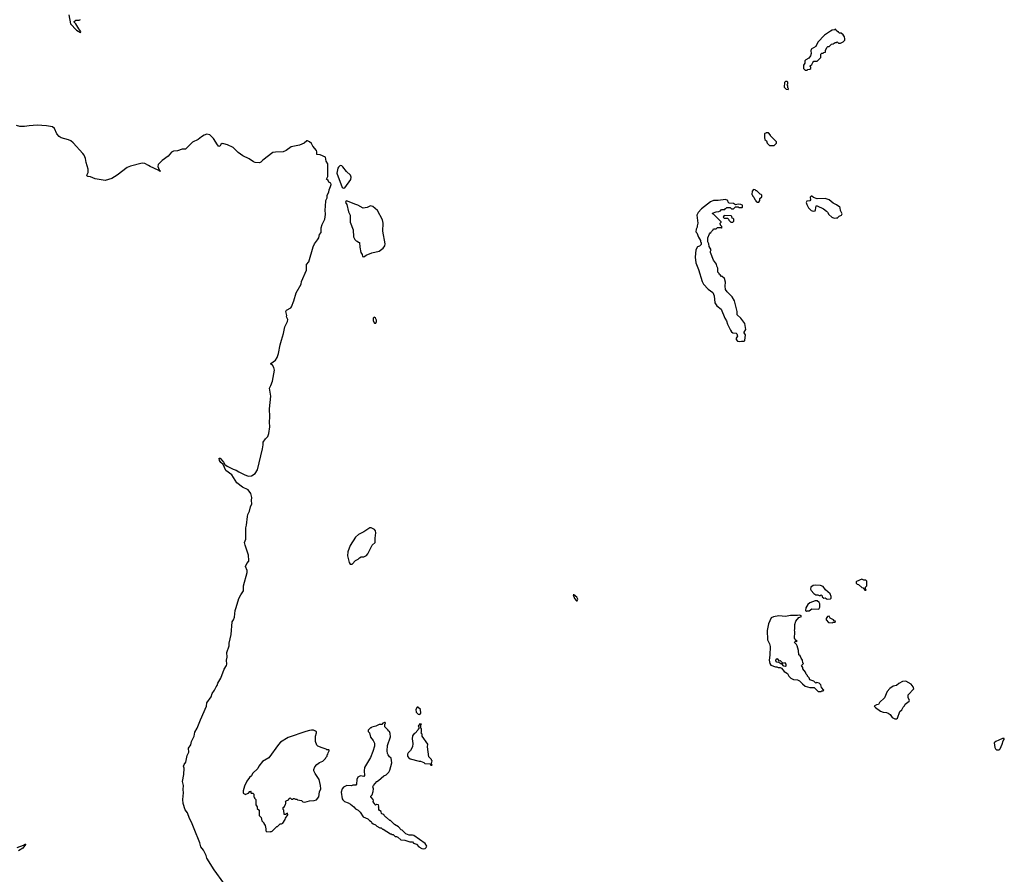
# Model space of a CAD drawing. Extents: x 2293878 to 2522763, y 823964 to 1006972.
# Tile 374 of 407: x 2485503 to 2500250, y 869796 to 882594. Entities that reach past the tile are written whole.
import ezdxf

# ---------------------------------------------------------------- set-up
doc = ezdxf.new("R2010")
doc.units = 0

msp = doc.modelspace()

# ---------------------------------------------------------------- linework, layer by layer
at = {"layer": '0CON20XD'}
for points in [[(2486240, 882665), (2486265, 882530), (2486352, 882435), (2486415, 882400)], [(2486415, 882400), (2486420, 882415), (2486388, 882455), (2486345, 882530), (2486320, 882555), (2486320, 882565), (2486343, 882587), (2486395, 882588), (2486415, 882598)], [(2497295, 881840), (2497305, 881850), (2497337, 881853), (2497350, 881865), (2497350, 881885), (2497342, 881892), (2497340, 881905), (2497368, 881922), (2497380, 881955), (2497395, 881970), (2497445, 881970), (2497500, 882025), (2497500, 882075), (2497515, 882090), (2497535, 882090), (2497545, 882100), (2497570, 882105), (2497570, 882135), (2497578, 882142), (2497590, 882175), (2497605, 882190), (2497625, 882190), (2497663, 882227), (2497685, 882230), (2497715, 882250), (2497735, 882250), (2497745, 882260), (2497765, 882240), (2497795, 882240), (2497835, 882260), (2497860, 882285), (2497862, 882305), (2497857, 882337), (2497836, 882366), (2497805, 882390), (2497775, 882390), (2497765, 882410), (2497755, 882410), (2497732, 882432), (2497728, 882448), (2497715, 882450), (2497705, 882440), (2497673, 882437), (2497646, 882424), (2497557, 882363), (2497458, 882255), (2497426, 882194), (2497357, 882153), (2497352, 882125), (2497358, 882085), (2497347, 882053), (2497320, 882015), (2497275, 881990), (2497260, 881975), (2497260, 881945), (2497242, 881915), (2497240, 881865), (2497265, 881840), (2497295, 881840)], [(2497015, 881550), (2497020, 881565), (2497010, 881575), (2497010, 881605), (2497000, 881615), (2497002, 881628), (2497010, 881635), (2497007, 881657), (2496995, 881670), (2496975, 881670), (2496960, 881655), (2496952, 881585), (2496985, 881552), (2497015, 881550)], [(2488747, 873793), (2488787, 873925), (2488817, 873983), (2488855, 874040), (2488856, 874115), (2488910, 874315), (2488909, 874345), (2488884, 874405), (2488905, 874452), (2488934, 874485), (2488936, 874494), (2488931, 874575), (2488879, 874725), (2488871, 874765), (2488890, 874815), (2488891, 874985), (2488901, 875025), (2488916, 875154), (2488922, 875185), (2488946, 875234), (2488961, 875299), (2488981, 875345), (2488974, 875395), (2488982, 875438), (2488964, 875496), (2488925, 875555), (2488840, 875595), (2488755, 875657), (2488678, 875778), (2488590, 875845), (2488551, 875931), (2488516, 875965), (2488498, 875995), (2488492, 876025), (2488505, 876028), (2488555, 875967), (2488574, 875934), (2488610, 875910), (2488701, 875861), (2488746, 875846), (2488785, 875821), (2488865, 875781), (2488925, 875759), (2488975, 875762), (2489031, 875799), (2489064, 875855), (2489141, 876165), (2489152, 876225), (2489152, 876265), (2489184, 876315), (2489219, 876351), (2489233, 876395), (2489249, 876495), (2489244, 876565), (2489251, 876645), (2489242, 876765), (2489262, 876955), (2489244, 877075), (2489266, 877115), (2489287, 877183), (2489318, 877345), (2489311, 877385), (2489288, 877418), (2489262, 877435), (2489262, 877445), (2489335, 877496), (2489360, 877535), (2489379, 877595), (2489402, 877725), (2489424, 877795), (2489456, 877895), (2489476, 877995), (2489514, 878075), (2489521, 878105), (2489501, 878145), (2489503, 878165), (2489488, 878225), (2489498, 878242), (2489562, 878278), (2489572, 878295), (2489608, 878385), (2489643, 878505), (2489717, 878633), (2489724, 878675), (2489799, 878845), (2489801, 878930), (2489833, 878967), (2489899, 879191), (2489918, 879235), (2489962, 879295), (2489984, 879325), (2489992, 879378), (2490018, 879405), (2490017, 879475), (2490032, 879528), (2490074, 879605), (2490084, 879675), (2490076, 879745), (2490084, 879795), (2490086, 879885), (2490109, 879925), (2490109, 879965), (2490135, 880010), (2490137, 880045), (2490160, 880095), (2490167, 880127), (2490162, 880145), (2490135, 880160), (2490121, 880185), (2490097, 880205), (2490119, 880245), (2490116, 880435), (2490093, 880475), (2490083, 880533), (2490005, 880571), (2489955, 880574), (2489955, 880615), (2489948, 880635), (2489895, 880701), (2489872, 880742), (2489845, 880764), (2489815, 880779), (2489805, 880778), (2489764, 880746), (2489693, 880717), (2489571, 880689), (2489495, 880635), (2489447, 880613), (2489335, 880611), (2489295, 880603), (2489145, 880491), (2489115, 880458), (2489095, 880451), (2489030, 880455), (2489003, 880463), (2488940, 880510), (2488843, 880555), (2488774, 880605), (2488698, 880678), (2488615, 880720), (2488563, 880737), (2488535, 880738), (2488516, 880725), (2488505, 880704), (2488485, 880696), (2488465, 880718), (2488404, 880815), (2488351, 880871), (2488305, 880881), (2488265, 880864), (2488225, 880841), (2488175, 880801), (2488092, 880758), (2487985, 880653), (2487935, 880655), (2487865, 880631), (2487805, 880624), (2487775, 880611), (2487729, 880551), (2487639, 880485), (2487577, 880425), (2487574, 880395), (2487593, 880343), (2487610, 880325), (2487605, 880318), (2487579, 880339), (2487457, 880395), (2487432, 880412), (2487375, 880439), (2487335, 880446), (2487165, 880402), (2487115, 880379), (2486963, 880267), (2486885, 880217), (2486835, 880198), (2486785, 880187), (2486752, 880188), (2486631, 880211), (2486565, 880241), (2486522, 880245), (2486511, 880255), (2486514, 880275), (2486530, 880305), (2486528, 880355), (2486497, 880455), (2486488, 880515), (2486467, 880565), (2486451, 880591), (2486305, 880748), (2486267, 880777), (2486235, 880792), (2486125, 880825), (2486095, 880842), (2486060, 880885), (2486024, 880965), (2485995, 880990), (2485904, 881004), (2485765, 881014), (2485645, 881004), (2485575, 880996), (2485506, 880996), (2485455, 881010)], [(2496805, 880710), (2496840, 880745), (2496840, 880765), (2496750, 880855), (2496750, 880865), (2496718, 880898), (2496685, 880900), (2496678, 880892), (2496665, 880890), (2496660, 880885), (2496658, 880825), (2496665, 880800), (2496687, 880777), (2496700, 880745), (2496735, 880710), (2496805, 880710)], [(2490355, 880069), (2490375, 880074), (2490465, 880202), (2490469, 880235), (2490456, 880265), (2490399, 880319), (2490345, 880391), (2490328, 880405), (2490305, 880409), (2490278, 880385), (2490270, 880370), (2490254, 880294), (2490332, 880082), (2490355, 880069)], [(2496575, 879860), (2496590, 879885), (2496590, 879915), (2496618, 879942), (2496620, 879965), (2496608, 879978), (2496592, 879982), (2496558, 880018), (2496545, 880030), (2496535, 880030), (2496518, 880048), (2496495, 880050), (2496472, 880025), (2496468, 879978), (2496480, 879965), (2496480, 879955), (2496500, 879935), (2496513, 879903), (2496530, 879885), (2496530, 879875), (2496555, 879860), (2496575, 879860)], [(2490655, 879044), (2490692, 879068), (2490775, 879102), (2490885, 879129), (2490945, 879174), (2490972, 879208), (2490976, 879235), (2490941, 879425), (2490947, 879545), (2490939, 879595), (2490863, 879735), (2490793, 879795), (2490755, 879804), (2490705, 879781), (2490645, 879772), (2490565, 879818), (2490521, 879831), (2490415, 879878), (2490395, 879880), (2490384, 879855), (2490404, 879824), (2490426, 879715), (2490453, 879665), (2490454, 879635), (2490454, 879564), (2490499, 879449), (2490503, 879343), (2490523, 879303), (2490542, 879282), (2490558, 879278), (2490575, 879260), (2490590, 879255), (2490597, 879185), (2490613, 879105), (2490630, 879075), (2490635, 879048), (2490655, 879044)], [(2496285, 877774), (2496315, 877781), (2496355, 877779), (2496362, 877788), (2496374, 877874), (2496352, 877905), (2496352, 877915), (2496377, 877955), (2496364, 878045), (2496306, 878126), (2496248, 878175), (2496247, 878225), (2496209, 878385), (2496173, 878445), (2496097, 878517), (2496073, 878553), (2496068, 878605), (2496072, 878665), (2496057, 878717), (2496025, 878750), (2496015, 878750), (2495992, 878772), (2495980, 878785), (2495980, 878795), (2495960, 878815), (2495960, 878875), (2495943, 878903), (2495938, 878935), (2495895, 878990), (2495850, 879105), (2495850, 879125), (2495860, 879145), (2495830, 879195), (2495827, 879237), (2495810, 879265), (2495810, 879325), (2495833, 879387), (2495845, 879400), (2495855, 879400), (2495865, 879420), (2495890, 879445), (2495895, 879460), (2495935, 879460), (2495955, 879480), (2496005, 879480), (2496015, 879470), (2496020, 879475), (2496018, 879498), (2496000, 879515), (2495998, 879528), (2495990, 879535), (2495992, 879548), (2496008, 879562), (2496008, 879568), (2495895, 879680), (2495882, 879682), (2495880, 879695), (2495935, 879718), (2495975, 879720), (2495982, 879728), (2495998, 879732), (2496015, 879750), (2496065, 879750), (2496072, 879768), (2496085, 879770), (2496095, 879780), (2496145, 879780), (2496165, 879760), (2496195, 879760), (2496225, 879790), (2496265, 879790), (2496275, 879780), (2496325, 879780), (2496330, 879785), (2496330, 879815), (2496305, 879828), (2496265, 879830), (2496225, 879820), (2496195, 879840), (2496128, 879848), (2496115, 879860), (2496110, 879885), (2496075, 879903), (2495965, 879887), (2495895, 879886), (2495850, 879865), (2495715, 879760), (2495664, 879706), (2495647, 879665), (2495662, 879545), (2495648, 879505), (2495648, 879485), (2495633, 879455), (2495632, 879415), (2495645, 879400), (2495668, 879338), (2495700, 879285), (2495700, 879265), (2495710, 879255), (2495710, 879225), (2495685, 879200), (2495655, 879190), (2495630, 879145), (2495622, 879035), (2495632, 878955), (2495672, 878852), (2495726, 878675), (2495746, 878635), (2495815, 878556), (2495886, 878506), (2495905, 878460), (2495914, 878355), (2495945, 878309), (2496009, 878259), (2496063, 878123), (2496088, 878085), (2496103, 878033), (2496149, 877945), (2496165, 877920), (2496186, 877906), (2496235, 877898), (2496245, 877889), (2496254, 877855), (2496234, 877825), (2496236, 877805), (2496255, 877781), (2496285, 877774)], [(2497745, 879620), (2497779, 879651), (2497812, 879668), (2497820, 879685), (2497797, 879735), (2497791, 879775), (2497785, 879786), (2497735, 879820), (2497685, 879844), (2497629, 879895), (2497565, 879916), (2497445, 879913), (2497390, 879930), (2497365, 879950), (2497355, 879950), (2497343, 879935), (2497348, 879895), (2497338, 879882), (2497292, 879875), (2497283, 879855), (2497293, 879825), (2497318, 879775), (2497355, 879734), (2497385, 879724), (2497415, 879733), (2497423, 879747), (2497432, 879805), (2497445, 879807), (2497541, 879761), (2497587, 879727), (2497602, 879712), (2497622, 879675), (2497668, 879635), (2497702, 879622), (2497735, 879628), (2497745, 879620)], [(2496185, 879560), (2496200, 879575), (2496200, 879605), (2496188, 879618), (2496172, 879622), (2496170, 879645), (2496158, 879658), (2496055, 879660), (2496042, 879648), (2496040, 879635), (2496052, 879622), (2496105, 879620), (2496118, 879608), (2496122, 879592), (2496152, 879562), (2496185, 879560)], [(2490815, 878050), (2490835, 878051), (2490848, 878072), (2490849, 878095), (2490834, 878125), (2490811, 878139), (2490799, 878125), (2490797, 878085), (2490815, 878050)], [(2490485, 874440), (2490534, 874496), (2490570, 874515), (2490590, 874535), (2490618, 874552), (2490655, 874552), (2490698, 874572), (2490717, 874593), (2490780, 874725), (2490827, 874763), (2490827, 874827), (2490837, 874907), (2490830, 874940), (2490815, 874960), (2490768, 874982), (2490745, 874983), (2490655, 874924), (2490578, 874882), (2490531, 874845), (2490455, 874718), (2490417, 874623), (2490412, 874565), (2490440, 874465), (2490455, 874440), (2490485, 874440)], [(2498175, 874050), (2498180, 874055), (2498170, 874065), (2498170, 874095), (2498190, 874115), (2498192, 874165), (2498190, 874185), (2498175, 874200), (2498145, 874202), (2498115, 874213), (2498037, 874183), (2498030, 874175), (2498030, 874155), (2498045, 874140), (2498068, 874138), (2498115, 874090), (2498138, 874088), (2498162, 874052), (2498175, 874050)], [(2497595, 873918), (2497645, 873920), (2497657, 873933), (2497658, 873955), (2497642, 873995), (2497572, 874055), (2497535, 874107), (2497495, 874121), (2497425, 874126), (2497385, 874120), (2497354, 874095), (2497347, 874065), (2497359, 874045), (2497395, 874002), (2497425, 873980), (2497455, 873980), (2497475, 873970), (2497495, 873970), (2497505, 873980), (2497520, 873965), (2497522, 873952), (2497545, 873930), (2497565, 873938), (2497595, 873918)], [(2493855, 873890), (2493862, 873915), (2493848, 873945), (2493805, 873980), (2493795, 873980), (2493812, 873925), (2493845, 873890), (2493855, 873890)], [(2488562, 869662), (2488416, 869865), (2488308, 870035), (2488296, 870075), (2488257, 870155), (2488214, 870205), (2488199, 870265), (2488117, 870477), (2488077, 870575), (2488045, 870633), (2488016, 870716), (2487983, 870763), (2487949, 870855), (2487946, 870915), (2487957, 871015), (2487951, 871065), (2487956, 871125), (2487941, 871185), (2487960, 871290), (2487964, 871385), (2487958, 871415), (2487965, 871438), (2487990, 871475), (2488010, 871575), (2488034, 871625), (2488032, 871685), (2488067, 871733), (2488076, 871785), (2488116, 871865), (2488126, 871925), (2488162, 871985), (2488211, 872110), (2488300, 872315), (2488304, 872365), (2488370, 872455), (2488388, 872505), (2488422, 872555), (2488444, 872605), (2488461, 872625), (2488472, 872658), (2488517, 872733), (2488565, 872870), (2488600, 872925), (2488604, 872945), (2488599, 873005), (2488609, 873045), (2488604, 873116), (2488640, 873215), (2488641, 873255), (2488668, 873385), (2488684, 873575), (2488704, 873606), (2488719, 873645), (2488731, 873745), (2488747, 873793)], [(2497285, 873732), (2497295, 873740), (2497327, 873743), (2497368, 873772), (2497470, 873765), (2497488, 873795), (2497488, 873845), (2497478, 873868), (2497445, 873890), (2497415, 873890), (2497335, 873863), (2497307, 873835), (2497277, 873785), (2497272, 873745), (2497285, 873732)], [(2497505, 872532), (2497518, 872542), (2497537, 872543), (2497548, 872555), (2497510, 872595), (2497500, 872635), (2497475, 872660), (2497435, 872670), (2497425, 872660), (2497395, 872690), (2497335, 872710), (2497327, 872737), (2497302, 872762), (2497300, 872775), (2497282, 872792), (2497270, 872825), (2497230, 872875), (2497230, 872895), (2497210, 872925), (2497240, 872955), (2497230, 872965), (2497228, 873005), (2497205, 873030), (2497190, 873065), (2497173, 873083), (2497168, 873145), (2497147, 873217), (2497138, 873238), (2497110, 873265), (2497112, 873278), (2497122, 873288), (2497135, 873280), (2497150, 873285), (2497138, 873298), (2497122, 873302), (2497118, 873318), (2497110, 873325), (2497112, 873425), (2497108, 873455), (2497112, 873465), (2497113, 873535), (2497128, 873585), (2497175, 873640), (2497210, 873655), (2497208, 873668), (2497187, 873677), (2497155, 873670), (2497048, 873672), (2496975, 873654), (2496875, 873664), (2496795, 873652), (2496756, 873635), (2496718, 873545), (2496699, 873445), (2496704, 873305), (2496735, 873248), (2496744, 873206), (2496739, 873075), (2496726, 873005), (2496736, 872955), (2496755, 872930), (2496825, 872903), (2496845, 872902), (2496865, 872892), (2496895, 872892), (2496914, 872884), (2496952, 872835), (2497002, 872802), (2497025, 872763), (2497053, 872733), (2497095, 872714), (2497155, 872710), (2497185, 872692), (2497225, 872648), (2497268, 872615), (2497335, 872591), (2497400, 872595), (2497462, 872535), (2497505, 872532)], [(2497675, 873562), (2497685, 873570), (2497715, 873570), (2497720, 873585), (2497702, 873592), (2497690, 873605), (2497643, 873633), (2497625, 873660), (2497602, 873658), (2497580, 873625), (2497580, 873605), (2497618, 873568), (2497675, 873562)], [(2496975, 872910), (2496950, 872915), (2496918, 872948), (2496905, 872950), (2496875, 872970), (2496844, 872974), (2496830, 872995), (2496832, 873018), (2496848, 873028), (2496872, 872992), (2496895, 873000), (2496935, 872960), (2496958, 872968), (2496980, 872945), (2496980, 872915), (2496975, 872910)], [(2498635, 872123), (2498648, 872135), (2498687, 872233), (2498713, 872257), (2498735, 872300), (2498753, 872317), (2498767, 872343), (2498825, 872390), (2498828, 872405), (2498808, 872438), (2498812, 872485), (2498896, 872574), (2498884, 872605), (2498855, 872642), (2498775, 872688), (2498725, 872684), (2498670, 872655), (2498637, 872623), (2498585, 872612), (2498535, 872576), (2498497, 872535), (2498455, 872440), (2498382, 872368), (2498365, 872340), (2498335, 872332), (2498302, 872315), (2498322, 872292), (2498395, 872241), (2498435, 872222), (2498485, 872220), (2498511, 872211), (2498539, 872189), (2498568, 872145), (2498610, 872125), (2498635, 872123)], [(2491495, 872190), (2491512, 872208), (2491508, 872265), (2491465, 872300), (2491455, 872300), (2491438, 872265), (2491442, 872225), (2491470, 872195), (2491495, 872190)], [(2491545, 870178), (2491575, 870182), (2491590, 870195), (2491600, 870215), (2491575, 870258), (2491405, 870377), (2491385, 870382), (2491335, 870382), (2491285, 870400), (2491230, 870455), (2491215, 870460), (2491176, 870506), (2491115, 870540), (2491055, 870600), (2491045, 870600), (2490996, 870646), (2490985, 870650), (2490960, 870675), (2490955, 870690), (2490925, 870700), (2490920, 870705), (2490918, 870738), (2490892, 870752), (2490880, 870765), (2490880, 870795), (2490870, 870805), (2490880, 870815), (2490878, 870838), (2490845, 870840), (2490832, 870832), (2490822, 870842), (2490818, 870858), (2490790, 870885), (2490800, 870895), (2490798, 870918), (2490760, 870955), (2490760, 870965), (2490782, 870988), (2490798, 871038), (2490800, 871075), (2490793, 871105), (2490802, 871125), (2490854, 871186), (2490879, 871201), (2490955, 871268), (2490993, 871287), (2491033, 871327), (2491047, 871353), (2491078, 871465), (2491068, 871535), (2491042, 871555), (2491024, 871584), (2491013, 871605), (2491008, 871645), (2491013, 871725), (2491057, 871855), (2491052, 871905), (2491040, 871935), (2491024, 871944), (2491020, 871955), (2490970, 872005), (2490970, 872045), (2490980, 872055), (2490978, 872068), (2490965, 872070), (2490958, 872062), (2490942, 872058), (2490925, 872040), (2490888, 872038), (2490837, 872013), (2490775, 872000), (2490765, 871990), (2490755, 871990), (2490720, 871955), (2490720, 871935), (2490742, 871912), (2490758, 871848), (2490795, 871800), (2490815, 871760), (2490816, 871716), (2490793, 871635), (2490756, 871545), (2490667, 871395), (2490662, 871345), (2490668, 871275), (2490655, 871262), (2490605, 871268), (2490565, 871250), (2490552, 871215), (2490550, 871145), (2490538, 871132), (2490495, 871130), (2490475, 871122), (2490405, 871128), (2490351, 871099), (2490333, 871075), (2490320, 871025), (2490333, 870925), (2490341, 870911), (2490370, 870885), (2490425, 870868), (2490460, 870845), (2490506, 870806), (2490534, 870774), (2490570, 870755), (2490600, 870725), (2490647, 870657), (2490715, 870628), (2490741, 870601), (2490766, 870586), (2490778, 870565), (2490795, 870550), (2490830, 870535), (2490850, 870515), (2490895, 870490), (2490915, 870490), (2490935, 870470), (2490945, 870470), (2491055, 870400), (2491065, 870400), (2491075, 870390), (2491095, 870390), (2491125, 870360), (2491145, 870360), (2491165, 870350), (2491213, 870313), (2491272, 870308), (2491345, 870282), (2491385, 870280), (2491403, 870263), (2491445, 870248), (2491480, 870205), (2491525, 870182), (2491545, 870178)], [(2491675, 871430), (2491680, 871435), (2491670, 871445), (2491670, 871465), (2491677, 871473), (2491680, 871495), (2491670, 871505), (2491670, 871515), (2491632, 871555), (2491612, 871705), (2491617, 871747), (2491533, 871863), (2491530, 871895), (2491510, 871915), (2491520, 871925), (2491520, 871975), (2491510, 871985), (2491510, 872035), (2491520, 872045), (2491495, 872050), (2491470, 872015), (2491480, 872005), (2491480, 871975), (2491472, 871968), (2491468, 871952), (2491425, 871910), (2491410, 871905), (2491385, 871870), (2491380, 871825), (2491391, 871755), (2491387, 871705), (2491355, 871652), (2491322, 871615), (2491312, 871595), (2491313, 871563), (2491324, 871544), (2491350, 871525), (2491485, 871488), (2491505, 871488), (2491555, 871470), (2491573, 871453), (2491645, 871450), (2491662, 871432), (2491675, 871430)], [(2489265, 870430), (2489285, 870440), (2489355, 870510), (2489365, 870510), (2489405, 870550), (2489425, 870550), (2489432, 870558), (2489445, 870560), (2489480, 870615), (2489483, 870637), (2489520, 870685), (2489515, 870710), (2489485, 870690), (2489462, 870692), (2489460, 870755), (2489450, 870765), (2489450, 870795), (2489468, 870812), (2489482, 870848), (2489490, 870855), (2489490, 870875), (2489482, 870888), (2489492, 870898), (2489528, 870912), (2489532, 870928), (2489545, 870930), (2489555, 870940), (2489575, 870920), (2489595, 870920), (2489605, 870930), (2489615, 870930), (2489635, 870920), (2489655, 870920), (2489665, 870910), (2489725, 870900), (2489745, 870880), (2489775, 870878), (2489845, 870898), (2489915, 870902), (2489947, 870913), (2489982, 870958), (2489995, 871030), (2490013, 871075), (2490008, 871125), (2489987, 871215), (2489926, 871306), (2489908, 871345), (2489908, 871365), (2489922, 871405), (2489955, 871438), (2489995, 871468), (2490045, 871490), (2490085, 871530), (2490090, 871545), (2490110, 871565), (2490110, 871585), (2490120, 871595), (2490123, 871617), (2490140, 871645), (2490140, 871655), (2490135, 871660), (2490105, 871660), (2490095, 871670), (2490035, 871688), (2489970, 871715), (2489955, 871730), (2489933, 871787), (2489933, 871865), (2489948, 871915), (2489947, 871927), (2489935, 871940), (2489903, 871953), (2489875, 871953), (2489845, 871951), (2489788, 871935), (2489525, 871844), (2489410, 871775), (2489380, 871740), (2489235, 871538), (2489142, 871485), (2489087, 871413), (2489069, 871381), (2488990, 871305), (2488975, 871270), (2488944, 871246), (2488905, 871190), (2488872, 871115), (2488850, 871045), (2488852, 871012), (2488885, 870990), (2488892, 870998), (2488928, 871012), (2488952, 871038), (2488965, 871040), (2488970, 871035), (2488960, 871025), (2488972, 871012), (2488995, 871010), (2489008, 870998), (2489010, 870955), (2489018, 870948), (2489020, 870935), (2489040, 870915), (2489040, 870835), (2489060, 870805), (2489062, 870782), (2489090, 870755), (2489090, 870675), (2489120, 870645), (2489130, 870595), (2489160, 870565), (2489160, 870555), (2489180, 870525), (2489192, 870475), (2489190, 870445), (2489205, 870432), (2489255, 870438), (2489265, 870430)], [(2500135, 871661), (2500175, 871662), (2500187, 871673), (2500220, 871745), (2500233, 871795), (2500250, 871815), (2500248, 871828), (2500225, 871827), (2500167, 871805), (2500123, 871785), (2500100, 871765), (2500106, 871695), (2500117, 871675), (2500135, 871661)], [(2485465, 870197), (2485560, 870230), (2485585, 870246), (2485596, 870245), (2485551, 870185), (2485487, 870145)]]:
    msp.add_lwpolyline(points, dxfattribs=at)

doc.saveas('drawing.dxf')
